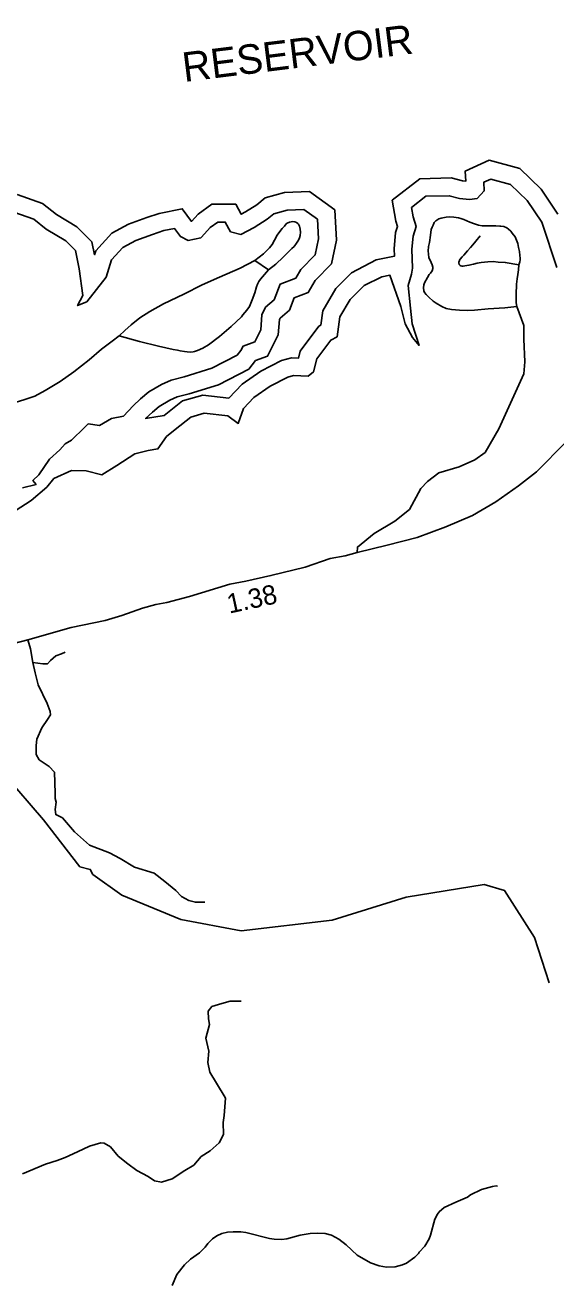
# Model space of a CAD drawing. Extents: x 1248224 to 1454986, y 825081 to 985870.
# Drawn here: x 1335904 to 1339328, y 865144 to 873266 of the extents above; entities that cross this region are included whole.
import ezdxf

# ---------------------------------------------------------------- set-up
doc = ezdxf.new("R2010")
doc.units = 0
for name, color, linetype in [('Exist Hydrographic Buffer Line', 7, 'Continuous'), ('Exist Hydrographic Misc Water Feature', 7, 'Continuous'), ('Exist Hydrographic Reservoir', 7, 'Continuous'), ('Exist Hydrographic Reservoir Label', 7, 'Continuous'), ('Exist Road Non-System Type 51', 7, 'Continuous'), ('Exist Road Primary NC Attributed', 7, 'Continuous'), ('Exist Road Primary NC Mileage Hundredths English Label', 7, 'Continuous')]:
    doc.layers.add(name, color=color, linetype=linetype)

msp = doc.modelspace()

# ---------------------------------------------------------------- linework, layer by layer
at = {"layer": 'Exist Hydrographic Buffer Line'}
for points in [[(1338010, 871667.1), (1338169, 871751.3), (1338286.6, 871774.8), (1338285.2, 871823.8), (1338293.8, 871927.4), (1338307, 871966.8), (1338295.5, 872001.2), (1338271.6, 872136.8), (1338450, 872275.6), (1338653.7, 872280.4), (1338727, 872261.1), (1338747.2, 872258.9), (1338743.2, 872323.5), (1338897.6, 872394.8), (1339095.2, 872341.4), (1339232.9, 872208), (1339342.3, 872045.8)], [(1335853.3, 872172.7), (1336016.5, 872115.3), (1336106.2, 872045.1), (1336237.3, 871964.9), (1336333.9, 871868.3), (1336351.1, 871784.5), (1336359.4, 871810.8), (1336462.6, 871924), (1336571, 871982.8), (1336688.3, 872024.4), (1336769.2, 872051.4), (1336917.6, 872081.1), (1336977.4, 871999.5), (1336978.5, 871999.7), (1337020.5, 872047), (1337109.6, 872110.7), (1337262.7, 872110.7), (1337298.4, 872046.5), (1337325.9, 872060.8), (1337398.9, 872106.5), (1337453.5, 872152), (1337577.5, 872186.8), (1337738.3, 872191.9), (1337901.4, 872074.4), (1337912.2, 871879.8), (1337881.7, 871727), (1337774.4, 871619.6), (1337730.4, 871541.4), (1337638.9, 871506.6), (1337608.8, 871427.2), (1337548.6, 871374.5), (1337544.5, 871366.4), (1337537.6, 871268.9), (1337468.7, 871131), (1337391.1, 871102.8), (1337346.7, 871045.6), (1337151.8, 870946.1), (1336962, 870886.5), (1336884.9, 870867.2), (1336837.2, 870846), (1336768.5, 870805.9), (1336725.9, 870768.9), (1336681.3, 870727.5), (1336800.1, 870747.1), (1336919.6, 870842), (1337050.4, 870878.7), (1337218.2, 870859.6), (1337304.4, 870950.4), (1337424.5, 871034.5), (1337557.6, 871103.1), (1337623.1, 871120.1), (1337668.2, 871118.4), (1337679.3, 871162.7), (1337799.7, 871324.9), (1337811.6, 871330.8), (1337824, 871422.6), (1337909.4, 871566.4), (1338010, 871667.1)]]:
    msp.add_lwpolyline(points, dxfattribs=at)
at = {"layer": 'Exist Hydrographic Misc Water Feature'}
for points in [[(1336339.9, 867785.1), (1336323.9, 867818.2), (1336257.9, 867836), (1336022.9, 868139.5), (1335770.9, 868430.1), (1335706.9, 868566), (1335688.9, 868898), (1335742.9, 869074.1)], [(1339285, 867085.8), (1339191, 867379.8), (1338998, 867682.5), (1338864.9, 867721.3), (1338363, 867639.4), (1337885, 867491.5), (1337298.9, 867421.2), (1336908.9, 867494.7), (1336529, 867653.3), (1336339.9, 867785.1)], [(1338952.1, 865773.9), (1338944.1, 865776.1), (1338920, 865772.6), (1338849.5, 865752.3), (1338778.7, 865718), (1338758.4, 865704.6), (1338683.3, 865671), (1338606.9, 865636.2), (1338576.2, 865608.9), (1338563.8, 865593.2), (1338547.1, 865561.5), (1338520.7, 865458.2), (1338510.2, 865434.5), (1338483.1, 865387.2), (1338446.3, 865348), (1338442.1, 865340.1), (1338417.5, 865316.7), (1338364.7, 865278), (1338338.3, 865266.6), (1338292.1, 865253.7), (1338236, 865251), (1338188.2, 865260.1), (1338132.6, 865279.5), (1338045.7, 865329.5), (1337975.2, 865395.3), (1337928, 865432.4), (1337880.6, 865457.5), (1337840.8, 865468.5), (1337792.9, 865471.5), (1337742.8, 865468.8), (1337678.6, 865458.3), (1337592, 865434.3), (1337559.9, 865431.1), (1337511.9, 865432.3), (1337480, 865437), (1337328.9, 865474.6), (1337296.9, 865479.3), (1337247, 865480.6), (1337208.9, 865477.5), (1337172.6, 865468.4), (1337140.3, 865453.1), (1337113.9, 865435.7), (1337083.2, 865404.5), (1337066.6, 865380.8), (1337029.8, 865343.7), (1336970.9, 865303.2), (1336932.1, 865268), (1336882.6, 865205.3), (1336852.9, 865133.9)]]:
    msp.add_lwpolyline(points, dxfattribs=at)
at = {"layer": 'Exist Hydrographic Reservoir'}
for points in [[(1338091.2, 871585.9), (1338205.9, 871641.6), (1338258.1, 871652), (1338327.7, 871450.2), (1338355.5, 871338.8), (1338404.2, 871251.8), (1338445.9, 871199.6), (1338400.7, 871338.8), (1338390.3, 871439.7), (1338376.4, 871585.9), (1338397.2, 871659), (1338403.6, 871698.8), (1338400.2, 871820.6), (1338407.1, 871904.2), (1338428, 871966.8), (1338407.1, 872029.5), (1338396.7, 872088.6), (1338490.6, 872161.7), (1338640.1, 872165.2), (1338706.2, 872147.8), (1338772.3, 872140.8), (1338821, 872147.8), (1338866.2, 872196.5), (1338862.7, 872252.2), (1338907.9, 872273.1), (1339036.6, 872238.3), (1339144.4, 872133.9), (1339238.3, 871994.7), (1339335.6, 871702.3)], [(1335831.9, 872058.5), (1335960.6, 872013.3), (1336040.6, 871950.6), (1336165.8, 871874.1), (1336228.4, 871811.4), (1336252.7, 871693.1), (1336277.1, 871522.6), (1336242.3, 871456.5), (1336301.4, 871480.8), (1336426.6, 871640.9), (1336461.4, 871752.3), (1336534.4, 871832.3), (1336617.9, 871877.5), (1336725.7, 871915.8), (1336798.7, 871940.2), (1336868.3, 871954.1), (1336906.5, 871901.9), (1336955.2, 871877.5), (1337038.7, 871894.9), (1337042.1, 871898.4), (1337097.8, 871961.1), (1337146.5, 871995.9), (1337195.2, 871995.9), (1337229.9, 871933.2), (1337296, 871915.8), (1337382.9, 871961.1), (1337466.4, 872013.3), (1337508.1, 872048.1), (1337595.1, 872072.4), (1337702.9, 872075.9), (1337789.8, 872013.3), (1337796.8, 871888), (1337775.9, 871783.6), (1337682, 871689.6), (1337650.7, 871633.9), (1337549.9, 871595.7), (1337511.6, 871494.7), (1337456, 871446), (1337431.6, 871397.3), (1337424.7, 871299.8), (1337386.4, 871223.3), (1337309.9, 871195.4), (1337296, 871167.6), (1337271.7, 871136.3), (1337108.2, 871052.8), (1336930.9, 870997.1), (1336847.4, 870976.2), (1336784.8, 870948.4), (1336701.3, 870899.6), (1336649.2, 870854.4), (1336600.5, 870809.1), (1336537.9, 870743), (1336461.4, 870729.1), (1336384.9, 870683.9), (1336311.8, 870694.3), (1336287.5, 870669.9), (1336204.3, 870588), (1336162.6, 870563.7), (1336127.8, 870525.4), (1336061.7, 870466.2), (1335992.2, 870365.3), (1335953.9, 870327), (1335974.8, 870302.6), (1335887.8, 870281.8)], [(1335839.1, 870132.1), (1335943.5, 870198.2), (1336044.3, 870285.2), (1336089.5, 870340.9), (1336204.3, 870393.1), (1336298.2, 870389.7), (1336399, 870365.3), (1336496.4, 870424.5), (1336611.2, 870501), (1336698.1, 870521.9), (1336760.7, 870532.3), (1336816.4, 870612.4), (1336872, 870657.6), (1336972.9, 870737.7), (1337059.8, 870762), (1337212.8, 870744.6), (1337278.9, 870695.9), (1337313.7, 870793.3), (1337379.7, 870863), (1337484.1, 870936), (1337598.8, 870995.2), (1337635.6, 871004.7), (1337729.5, 871001.2), (1337764.3, 871029.1), (1337785.2, 871112.6), (1337875.6, 871234.4), (1337917.3, 871255.3), (1337934.7, 871384.1), (1338000.8, 871495.4), (1338091.2, 871585.9)]]:
    msp.add_lwpolyline(points, dxfattribs=at)
at = {"layer": 'Exist Road Non-System Type 51'}
msp.add_line((1337386.9, 871747.2), (1337473.7, 871687.4), dxfattribs=at)
for points in [[(1339075.7, 871451), (1338999.7, 871442.7), (1338891.5, 871434.8), (1338803.3, 871426.6), (1338759.3, 871425.5), (1338707.2, 871426.5), (1338655.3, 871431.6), (1338621.4, 871438.2), (1338591.7, 871450.8), (1338556.1, 871471.6), (1338536.3, 871486), (1338508.8, 871510.5), (1338491.2, 871528.9), (1338481.4, 871541.1), (1338477.6, 871551.2), (1338474, 871571.3), (1338476.4, 871591.2), (1338480.7, 871603.2), (1338499.4, 871638.8), (1338511.8, 871656.6), (1338520, 871666.4), (1338530.2, 871680.2), (1338534.6, 871696.1), (1338534.7, 871704.1), (1338531, 871720.2), (1338517.6, 871750.5), (1338509.9, 871764.7), (1338506.4, 871790.8), (1338504.8, 871808.8), (1338507.4, 871838.8), (1338513.9, 871864.7), (1338518.8, 871910.9), (1338523.3, 871946.9), (1338529.6, 871962.8), (1338535.9, 871976.7), (1338544.2, 871992.5), (1338554.5, 872004.3), (1338572.7, 872015.9), (1338588.8, 872021.6), (1338621, 872027), (1338641, 872028.6), (1338671, 872028), (1338700.9, 872023.4), (1338714.9, 872019.1), (1338734.7, 872012.7), (1338754.6, 872004.3), (1338772.4, 871995.9), (1338780.4, 871993.8), (1338796.3, 871987.4), (1338830.1, 871976.7), (1338852, 871972.3), (1338872, 871971.9), (1338896, 871971.4), (1338926, 871970.8), (1338942, 871970.5), (1338968, 871970), (1338974, 871969.8), (1338992, 871967.5), (1339011.8, 871959.1), (1339023.6, 871948.8), (1339037.4, 871936.6), (1339047.2, 871924.3), (1339065.5, 871899.3), (1339082.1, 871857.2), (1339087.6, 871831.1), (1339093.1, 871805), (1339096.6, 871780.9), (1339098.2, 871762.9), (1339098, 871752.9), (1339095.8, 871738.9), (1339089.4, 871719)], [(1337386.9, 871747.2), (1337413.3, 871768.7), (1337441.8, 871790.1), (1337466.3, 871813.6), (1337480.6, 871829.4), (1337497, 871851), (1337513.6, 871878.7), (1337530.3, 871910.4), (1337547.9, 871935.3), (1337561.9, 871953.1), (1337577.2, 871969.9), (1337587.4, 871983.7), (1337595.6, 871989.5), (1337609.7, 871995.3), (1337631.8, 871998.8), (1337643.7, 871996.6), (1337655.7, 871992.3), (1337663.5, 871986.2), (1337667.5, 871982.1), (1337675.2, 871969.9), (1337678.8, 871949.9), (1337680.8, 871931.4), (1337678.3, 871909.4), (1337674, 871893.5), (1337667.7, 871879.6), (1337655.3, 871859.9), (1337638.9, 871838.2), (1337624.6, 871824.5), (1337610.3, 871810.7), (1337569.5, 871769.5), (1337522.5, 871724.5), (1337473.7, 871687.4)], [(1338841, 871906.2), (1338812.3, 871872.7), (1338791.8, 871849.1), (1338777.4, 871831.3), (1338759, 871809.7), (1338734.4, 871782.2), (1338724.2, 871770.4), (1338711.9, 871756.6), (1338707.8, 871750.7), (1338705.7, 871746.7), (1338703.5, 871736.8), (1338703.4, 871732.8), (1338705.2, 871722.7), (1338711, 871714.6), (1338715, 871712.5), (1338723, 871710.4), (1338725, 871710.3), (1338729, 871710.2), (1338767.1, 871717.5), (1338797.3, 871724.9), (1338821.4, 871730.4), (1338847.5, 871733.9), (1338889.6, 871739), (1338923.7, 871740.4), (1338955.7, 871737.7), (1339001.6, 871734.8), (1339089.4, 871719)], [(1336510.6, 871260.5), (1336547.3, 871295.8), (1336588.1, 871333), (1336645, 871377.9), (1336707.9, 871418.6), (1336796.9, 871468.9), (1336928.3, 871530.3), (1337045.5, 871589.9), (1337158.6, 871639.7), (1337291.9, 871699.1), (1337386.9, 871747.2)], [(1339089.4, 871719), (1339086.7, 871687.1), (1339082.1, 871657.1), (1339079.5, 871629.2), (1339074.9, 871595.2), (1339071.5, 871529.3), (1339072.4, 871475.2), (1339075.7, 871451)], [(1336510.6, 871260.5), (1336642, 871225.8), (1336765.4, 871195.3), (1336859, 871173.4), (1336887, 871168.9), (1336904.9, 871164.5), (1336932.8, 871160), (1336948.8, 871157.6), (1336970.8, 871157.2), (1336988.8, 871158.8), (1336996.9, 871160.7), (1337017, 871166.3), (1337051.3, 871181.6), (1337087.8, 871202.9), (1337158.9, 871257.5), (1337234.3, 871322), (1337299.6, 871384.7), (1337309.8, 871396.5), (1337334.4, 871426.1), (1337350.9, 871451.7), (1337369.8, 871493.4), (1337386.7, 871539.1), (1337397.5, 871576.9), (1337403.8, 871594.8), (1337412.2, 871612.6), (1337422.5, 871626.4), (1337473.7, 871687.4)], [(1339075.7, 871451), (1339122.8, 871327.6), (1339122.8, 871239.1), (1339127.5, 871094.8), (1339122.8, 871015.7), (1338960, 870661.9), (1338871.6, 870508.3), (1338806.5, 870461.8), (1338704.2, 870415.2), (1338573.9, 870378), (1338499.5, 870322.1), (1338457.6, 870275.6), (1338383.2, 870140.6), (1338290.2, 870066.1), (1338155.3, 869987), (1338048.3, 869898.5), (1338047.1, 869863.2)], [(1335329.2, 870925.7), (1335383.1, 870881.3), (1335428.7, 870862.4), (1335482.4, 870843.3), (1335520.2, 870832.5), (1335553.6, 870824.2), (1335570.2, 870819.4), (1335595, 870812.4), (1335610.9, 870808.3), (1335630.9, 870805.9), (1335670.9, 870805.1), (1335763.1, 870811.2), (1335797.3, 870818.5), (1335839.6, 870831.7), (1335902, 870850.5), (1335966.5, 870873.2), (1336033.2, 870907.9), (1336130.5, 870967.9), (1336217.7, 871028.2), (1336317.4, 871106.3), (1336396.8, 871174.7), (1336465.9, 871227.4), (1336510.6, 871260.5)], [(1335921.5, 869299.9), (1335938.6, 869240.8), (1335954, 869154.6)], [(1335954, 869154.6), (1336018.6, 869145.4), (1336049.4, 869145.4), (1336067.9, 869166.9), (1336101.7, 869197.7), (1336138.6, 869210.1), (1336163.3, 869219.3)], [(1335954, 869154.6), (1335969.4, 869086.9), (1335987.8, 869009.9), (1336046.3, 868889.8), (1336064.8, 868837.4), (1336067.9, 868815.9), (1336049.4, 868785.1), (1336012.5, 868732.7), (1335978.6, 868658.8), (1335975.5, 868618.7), (1335975.5, 868560.2), (1335994, 868526.4), (1336058.6, 868483.2), (1336092.5, 868446.3), (1336098.6, 868310.8), (1336098.6, 868276.9), (1336104.8, 868252.3), (1336098.6, 868206.1), (1336101.7, 868172.2), (1336144.8, 868150.6), (1336221.7, 868061.3), (1336320.2, 867975.1), (1336449.5, 867925.8), (1336517.2, 867888.9), (1336609.5, 867833.4), (1336735.7, 867793.4), (1336806.5, 867741), (1336876.7, 867683.4), (1336913.6, 867643.4), (1336959.8, 867618.8), (1337002.9, 867606.5), (1337064.4, 867606.5)], [(1335887.2, 865855), (1336036.4, 865916.5), (1336110.3, 865941.2), (1336162.6, 865959.7), (1336242.6, 865996.6), (1336319.6, 866033.6), (1336393.4, 866055.1), (1336415, 866052.1), (1336455, 866027.4), (1336504.2, 865968.9), (1336565.8, 865919.6), (1336624.2, 865876.5), (1336698.1, 865836.5), (1336738.1, 865808.8), (1336784.3, 865799.5), (1336852, 865821.1), (1336935.1, 865876.5), (1336993.5, 865910.4), (1337039.7, 865965.8), (1337098.2, 866002.8), (1337156.6, 866055.1), (1337184.3, 866107.5), (1337181.3, 866184.5), (1337187.4, 866230.7), (1337196.6, 866341.5), (1337187.4, 866356.9), (1337095.1, 866510.9), (1337082.8, 866572.5), (1337088.9, 866646.4), (1337070.5, 866729.6), (1337094.1, 866817), (1337088, 866853.9), (1337084.9, 866903.2), (1337109.5, 866934), (1337174.1, 866952.5), (1337226.5, 866967.9), (1337297.2, 866967.9)]]:
    msp.add_lwpolyline(points, dxfattribs=at)
at = {"layer": 'Exist Road Primary NC Attributed'}
msp.add_lwpolyline([(1335680.3, 869238.5), (1335921.5, 869299.9), (1336200.6, 869378.9), (1336420.5, 869425.2), (1336528.7, 869456), (1336661.6, 869504.2), (1336746.4, 869527.6), (1336818, 869540.8), (1336965.6, 869580.3), (1337225, 869660.2), (1337328.7, 869679.2), (1337489.5, 869714.3), (1337711.6, 869768.4), (1337871.7, 869823.7), (1337969.6, 869842.7), (1338047.1, 869863.2), (1338240, 869911.4), (1338434.4, 869961.1), (1338618.8, 870028.3), (1338791.3, 870102.9), (1338941.8, 870190.6), (1339086.5, 870294.5), (1339203.1, 870384.3), (1339396, 870577.4)], dxfattribs=at)

# ---------------------------------------------------------------- texts
at = {"layer": 'Exist Hydrographic Reservoir Label'}
msp.add_text('RESERVOIR', height=190, rotation=7.08296, dxfattribs=at).set_placement((1336930.4, 872899.3))
at = {"layer": 'Exist Road Primary NC Mileage Hundredths English Label'}
msp.add_text('1.38', height=125, rotation=12.31758, dxfattribs=at).set_placement((1337221.3, 869468.7))

doc.saveas('drawing.dxf')
